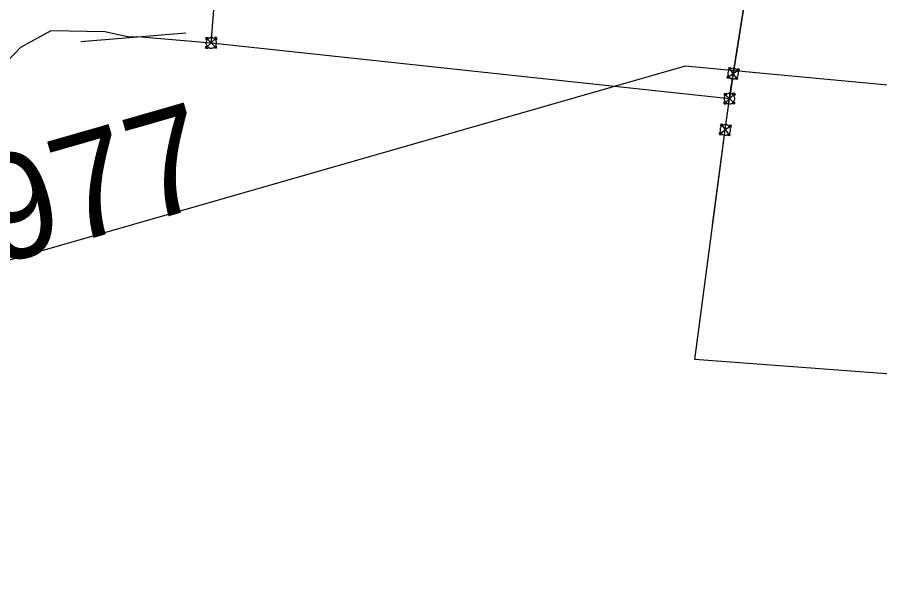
# Model space of a CAD drawing. Extents: x -746464 to -745690, y -1051581 to -1049993.
# Drawn here: x -746273.16 to -746264.96, y -1050992.41 to -1050986.99 of the extents above; entities that cross this region are included whole.
import ezdxf

# ---------------------------------------------------------------- set-up
doc = ezdxf.new("R2010")
doc.units = 0
for name, color, linetype in [('51_PVaK_vodovod_chranicky_objekty', 7, 'Continuous'), ('51_PVaK_vodovod_overena poloha_rad', 7, 'Continuous'), ('51_PVaK_vodovod_popisy', 7, 'Continuous'), ('51_PVaK_vodovod_zruseno_overena poloha', 7, 'Continuous')]:
    doc.layers.add(name, color=color, linetype=linetype)

msp = doc.modelspace()

# ---------------------------------------------------------------- linework, layer by layer
at = {"layer": '51_PVaK_vodovod_chranicky_objekty'}
for p, q in [((-746266.397, -1050987.806), (-746266.241, -1050986.806)), ((-746272.56, -1050987.215), (-746271.56, -1050987.132)), ((-746271.369, -1050987.279), (-746271.269, -1050987.179)), ((-746271.369, -1050987.179), (-746271.269, -1050987.279)), ((-746271.369, -1050987.179), (-746271.369, -1050987.199)), ((-746271.369, -1050987.179), (-746271.349, -1050987.179)), ((-746271.269, -1050987.179), (-746271.289, -1050987.179)), ((-746271.269, -1050987.179), (-746271.269, -1050987.199)), ((-746271.369, -1050987.279), (-746271.369, -1050987.259)), ((-746271.369, -1050987.279), (-746271.349, -1050987.279)), ((-746271.269, -1050987.279), (-746271.289, -1050987.279)), ((-746271.269, -1050987.279), (-746271.269, -1050987.259)), ((-746266.411, -1050987.562), (-746266.297, -1050987.479)), ((-746266.396, -1050987.463), (-746266.399, -1050987.483)), ((-746266.313, -1050987.578), (-746266.396, -1050987.463)), ((-746266.396, -1050987.463), (-746266.376, -1050987.466)), ((-746266.297, -1050987.479), (-746266.317, -1050987.476)), ((-746266.297, -1050987.479), (-746266.3, -1050987.499)), ((-746266.411, -1050987.562), (-746266.408, -1050987.542)), ((-746266.411, -1050987.562), (-746266.392, -1050987.565)), ((-746266.313, -1050987.578), (-746266.332, -1050987.575)), ((-746266.313, -1050987.578), (-746266.31, -1050987.558)), ((-746266.439, -1050987.809), (-746266.339, -1050987.709)), ((-746266.439, -1050987.709), (-746266.339, -1050987.809)), ((-746266.439, -1050987.709), (-746266.439, -1050987.729)), ((-746266.439, -1050987.709), (-746266.419, -1050987.709)), ((-746266.339, -1050987.709), (-746266.359, -1050987.709)), ((-746266.339, -1050987.709), (-746266.339, -1050987.729)), ((-746266.439, -1050987.809), (-746266.439, -1050987.789)), ((-746266.439, -1050987.809), (-746266.419, -1050987.809)), ((-746266.339, -1050987.809), (-746266.359, -1050987.809)), ((-746266.339, -1050987.809), (-746266.339, -1050987.789)), ((-746266.55, -1050988.96), (-746266.417, -1050987.96)), ((-746266.372, -1050988.013), (-746266.484, -1050988.099)), ((-746266.471, -1050988), (-746266.474, -1050988.02)), ((-746266.471, -1050988), (-746266.385, -1050988.112)), ((-746266.471, -1050988), (-746266.452, -1050988.003)), ((-746266.372, -1050988.013), (-746266.392, -1050988.01)), ((-746266.372, -1050988.013), (-746266.375, -1050988.033)), ((-746266.484, -1050988.099), (-746266.482, -1050988.079)), ((-746266.484, -1050988.099), (-746266.464, -1050988.102)), ((-746266.385, -1050988.112), (-746266.405, -1050988.11)), ((-746266.385, -1050988.112), (-746266.382, -1050988.092))]:
    msp.add_line(p, q, dxfattribs=at)
for points in [[(-746271.269, -1050987.229), (-746271.269, -1050987.224), (-746271.27, -1050987.219), (-746271.271, -1050987.214), (-746271.273, -1050987.209), (-746271.276, -1050987.204), (-746271.279, -1050987.2), (-746271.282, -1050987.196), (-746271.286, -1050987.192), (-746271.29, -1050987.189), (-746271.294, -1050987.186), (-746271.299, -1050987.183), (-746271.304, -1050987.181), (-746271.309, -1050987.18), (-746271.314, -1050987.179), (-746271.319, -1050987.179), (-746271.324, -1050987.179), (-746271.329, -1050987.18), (-746271.334, -1050987.181), (-746271.339, -1050987.183), (-746271.344, -1050987.186), (-746271.348, -1050987.189), (-746271.352, -1050987.192), (-746271.356, -1050987.196), (-746271.359, -1050987.2), (-746271.362, -1050987.204), (-746271.365, -1050987.209), (-746271.367, -1050987.214), (-746271.368, -1050987.219), (-746271.369, -1050987.224), (-746271.369, -1050987.229), (-746271.369, -1050987.234), (-746271.368, -1050987.239), (-746271.367, -1050987.244), (-746271.365, -1050987.249), (-746271.362, -1050987.254), (-746271.359, -1050987.258), (-746271.356, -1050987.262), (-746271.352, -1050987.266), (-746271.348, -1050987.269), (-746271.344, -1050987.272), (-746271.339, -1050987.275), (-746271.334, -1050987.277), (-746271.329, -1050987.278), (-746271.324, -1050987.279), (-746271.319, -1050987.279), (-746271.314, -1050987.279), (-746271.309, -1050987.278), (-746271.304, -1050987.277), (-746271.299, -1050987.275), (-746271.294, -1050987.272), (-746271.29, -1050987.269), (-746271.286, -1050987.266), (-746271.282, -1050987.262), (-746271.279, -1050987.258), (-746271.276, -1050987.254), (-746271.273, -1050987.249), (-746271.271, -1050987.244), (-746271.27, -1050987.239), (-746271.269, -1050987.234), (-746271.269, -1050987.229)], [(-746266.346, -1050987.471), (-746266.351, -1050987.47), (-746266.356, -1050987.471), (-746266.361, -1050987.471), (-746266.367, -1050987.472), (-746266.372, -1050987.474), (-746266.377, -1050987.476), (-746266.381, -1050987.479), (-746266.386, -1050987.482), (-746266.389, -1050987.486), (-746266.393, -1050987.489), (-746266.396, -1050987.494), (-746266.399, -1050987.498), (-746266.401, -1050987.503), (-746266.403, -1050987.508), (-746266.404, -1050987.513), (-746266.404, -1050987.518), (-746266.404, -1050987.523), (-746266.404, -1050987.528), (-746266.403, -1050987.533), (-746266.401, -1050987.538), (-746266.398, -1050987.543), (-746266.396, -1050987.547), (-746266.393, -1050987.552), (-746266.389, -1050987.555), (-746266.386, -1050987.559), (-746266.381, -1050987.563), (-746266.377, -1050987.566), (-746266.372, -1050987.567), (-746266.367, -1050987.569), (-746266.362, -1050987.57), (-746266.357, -1050987.571), (-746266.352, -1050987.571), (-746266.347, -1050987.57), (-746266.342, -1050987.569), (-746266.336, -1050987.567), (-746266.332, -1050987.565), (-746266.327, -1050987.562), (-746266.323, -1050987.559), (-746266.319, -1050987.556), (-746266.316, -1050987.552), (-746266.312, -1050987.548), (-746266.309, -1050987.543), (-746266.307, -1050987.538), (-746266.306, -1050987.533), (-746266.305, -1050987.528), (-746266.304, -1050987.524), (-746266.304, -1050987.518), (-746266.304, -1050987.513), (-746266.306, -1050987.508), (-746266.308, -1050987.503), (-746266.31, -1050987.498), (-746266.312, -1050987.494), (-746266.316, -1050987.489), (-746266.319, -1050987.486), (-746266.323, -1050987.482), (-746266.327, -1050987.478), (-746266.332, -1050987.476), (-746266.337, -1050987.474), (-746266.341, -1050987.472), (-746266.346, -1050987.471)], [(-746266.339, -1050987.759), (-746266.339, -1050987.754), (-746266.34, -1050987.749), (-746266.341, -1050987.744), (-746266.343, -1050987.739), (-746266.346, -1050987.734), (-746266.349, -1050987.73), (-746266.352, -1050987.726), (-746266.356, -1050987.722), (-746266.36, -1050987.719), (-746266.364, -1050987.716), (-746266.369, -1050987.713), (-746266.374, -1050987.711), (-746266.379, -1050987.71), (-746266.384, -1050987.709), (-746266.389, -1050987.709), (-746266.394, -1050987.709), (-746266.399, -1050987.71), (-746266.404, -1050987.711), (-746266.409, -1050987.713), (-746266.414, -1050987.716), (-746266.418, -1050987.719), (-746266.422, -1050987.722), (-746266.426, -1050987.726), (-746266.429, -1050987.73), (-746266.432, -1050987.734), (-746266.435, -1050987.739), (-746266.437, -1050987.744), (-746266.438, -1050987.749), (-746266.439, -1050987.754), (-746266.439, -1050987.759), (-746266.439, -1050987.764), (-746266.438, -1050987.769), (-746266.437, -1050987.774), (-746266.435, -1050987.779), (-746266.432, -1050987.784), (-746266.429, -1050987.788), (-746266.426, -1050987.792), (-746266.422, -1050987.796), (-746266.418, -1050987.799), (-746266.414, -1050987.802), (-746266.409, -1050987.805), (-746266.404, -1050987.807), (-746266.399, -1050987.808), (-746266.394, -1050987.809), (-746266.389, -1050987.809), (-746266.384, -1050987.809), (-746266.379, -1050987.808), (-746266.374, -1050987.807), (-746266.369, -1050987.805), (-746266.364, -1050987.802), (-746266.36, -1050987.799), (-746266.356, -1050987.796), (-746266.352, -1050987.792), (-746266.349, -1050987.788), (-746266.346, -1050987.784), (-746266.343, -1050987.779), (-746266.341, -1050987.774), (-746266.34, -1050987.769), (-746266.339, -1050987.764), (-746266.339, -1050987.759)], [(-746266.435, -1050988.106), (-746266.43, -1050988.106), (-746266.425, -1050988.106), (-746266.42, -1050988.106), (-746266.414, -1050988.104), (-746266.409, -1050988.102), (-746266.405, -1050988.1), (-746266.4, -1050988.097), (-746266.396, -1050988.094), (-746266.392, -1050988.09), (-746266.389, -1050988.086), (-746266.385, -1050988.082), (-746266.383, -1050988.077), (-746266.381, -1050988.072), (-746266.379, -1050988.067), (-746266.379, -1050988.063), (-746266.378, -1050988.058), (-746266.378, -1050988.052), (-746266.379, -1050988.047), (-746266.38, -1050988.042), (-746266.382, -1050988.037), (-746266.385, -1050988.032), (-746266.387, -1050988.028), (-746266.391, -1050988.024), (-746266.394, -1050988.02), (-746266.398, -1050988.017), (-746266.403, -1050988.013), (-746266.407, -1050988.01), (-746266.412, -1050988.009), (-746266.417, -1050988.007), (-746266.422, -1050988.007), (-746266.427, -1050988.006), (-746266.432, -1050988.006), (-746266.437, -1050988.007), (-746266.442, -1050988.008), (-746266.448, -1050988.01), (-746266.452, -1050988.013), (-746266.456, -1050988.015), (-746266.461, -1050988.019), (-746266.464, -1050988.022), (-746266.468, -1050988.026), (-746266.471, -1050988.03), (-746266.474, -1050988.035), (-746266.476, -1050988.04), (-746266.477, -1050988.045), (-746266.478, -1050988.05), (-746266.478, -1050988.055), (-746266.478, -1050988.06), (-746266.478, -1050988.065), (-746266.476, -1050988.07), (-746266.474, -1050988.075), (-746266.472, -1050988.08), (-746266.469, -1050988.084), (-746266.466, -1050988.089), (-746266.462, -1050988.092), (-746266.459, -1050988.096), (-746266.454, -1050988.099), (-746266.449, -1050988.102), (-746266.444, -1050988.103), (-746266.44, -1050988.105), (-746266.435, -1050988.106)]]:
    msp.add_lwpolyline(points, dxfattribs=at)
at = {"layer": '51_PVaK_vodovod_overena poloha_rad'}
for p, q in [((-746271.32, -1050987.23), (-746271.261, -1050986.538)), ((-746271.32, -1050987.23), (-746272.02, -1050987.17)), ((-746266.39, -1050987.76), (-746271.32, -1050987.23)), ((-746266.313, -1050987.266), (-746266.353, -1050987.521)), ((-746266.353, -1050987.521), (-746266.39, -1050987.76)), ((-746266.429, -1050988.055), (-746266.39, -1050987.76)), ((-746266.478, -1050988.419), (-746266.429, -1050988.055))]:
    msp.add_line(p, q, dxfattribs=at)
for points in [[(-746240.19, -1050987.06), (-746265.94, -1050984.88), (-746266.313, -1050987.266)], [(-746276.16, -1050989.78), (-746275.56, -1050989.61), (-746274.77, -1050989.37), (-746274.35, -1050988.87), (-746273.48, -1050987.63), (-746273.13, -1050987.27), (-746272.84, -1050987.11), (-746272.33, -1050987.12), (-746272.1, -1050987.17), (-746272.02, -1050987.17)], [(-746237.67, -1050992.41), (-746266.72, -1050990.24), (-746266.478, -1050988.419)]]:
    msp.add_lwpolyline(points, dxfattribs=at)
at = {"layer": '51_PVaK_vodovod_zruseno_overena poloha'}
msp.add_lwpolyline([(-746239.34, -1050990.026), (-746266.81, -1050987.45), (-746277.65, -1050990.561)], dxfattribs=at)

# ---------------------------------------------------------------- texts
at = {"layer": '51_PVaK_vodovod_popisy'}
msp.add_text('1977', height=1, rotation=16.01342, dxfattribs=at).set_placement((-746274.099, -1050989.559))

doc.saveas('drawing.dxf')
